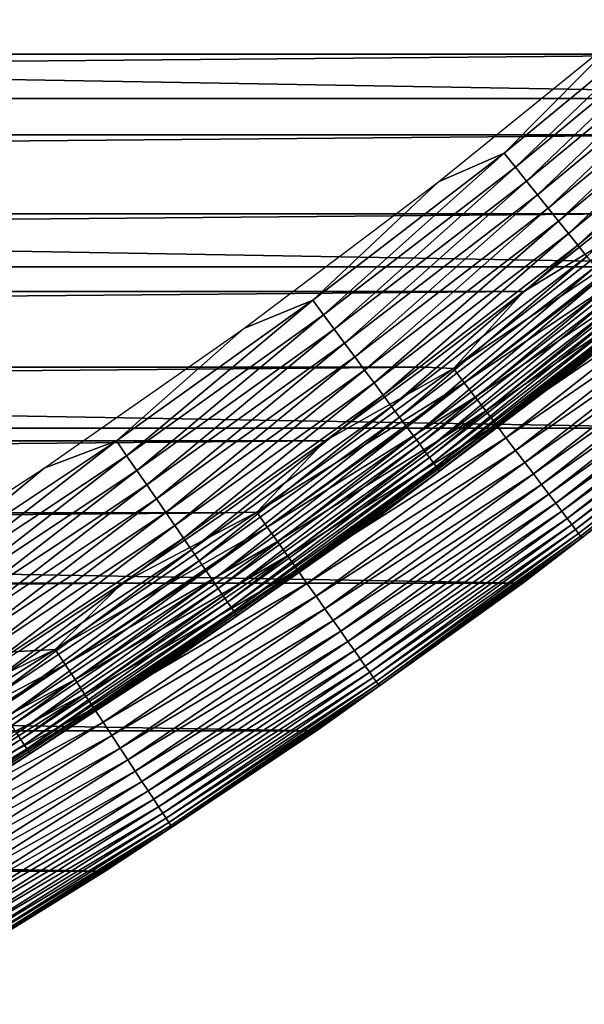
# Model space of a CAD drawing. Header units: millimetres. Extents: x -161 to 161, y -94 to 1149.
# Tile 483 of 656: x 91.75 to 94.19, y -84.86 to -80.61. Entities that reach past the tile are written whole.
import ezdxf

# ---------------------------------------------------------------- set-up
doc = ezdxf.new("R2010")
doc.units = ezdxf.units.MM
doc.header["$LTSCALE"] = 81.481481
for name, color, linetype in [('424', 7, 'CONTINUOUS'), ('425', 7, 'CONTINUOUS'), ('426', 7, 'CONTINUOUS'), ('428', 7, 'CONTINUOUS'), ('431', 7, 'CONTINUOUS')]:
    doc.layers.add(name, color=color, linetype=linetype)

msp = doc.modelspace()

# ---------------------------------------------------------------- linework, layer by layer
at = {"layer": '424', "linetype": 'CONTINUOUS'}
for points in [[(94.7958, -82.3732, -47.2096), (93.9272, -83.0416, -47.2096), (94.7961, -82.3729, -66.2096), (94.7958, -82.3732, -47.2096)], [(94.7961, -82.3729, -66.2096), (93.9272, -83.0416, -47.2096), (93.9272, -83.0416, -66.2096), (94.7961, -82.3729, -66.2096)], [(93.9272, -83.0416, -66.2096), (93.0361, -83.6797, -47.2096), (93.0357, -83.68, -66.2096), (93.9272, -83.0416, -66.2096)], [(93.9272, -83.0416, -47.2096), (93.0361, -83.6797, -47.2096), (93.9272, -83.0416, -66.2096), (93.9272, -83.0416, -47.2096)], [(93.0361, -83.6797, -47.2096), (92.1234, -84.2867, -47.2096), (93.0357, -83.68, -66.2096), (93.0361, -83.6797, -47.2096)], [(93.0357, -83.68, -66.2096), (92.1234, -84.2867, -47.2096), (92.1238, -84.2864, -66.2096), (93.0357, -83.68, -66.2096)], [(92.1238, -84.2864, -66.2096), (91.1904, -84.8618, -47.2096), (91.1902, -84.8618, -66.2096), (92.1238, -84.2864, -66.2096)], [(92.1234, -84.2867, -47.2096), (91.1904, -84.8618, -47.2096), (92.1238, -84.2864, -66.2096), (92.1234, -84.2867, -47.2096)]]:
    msp.add_3dface(points, dxfattribs=at)
at = {"layer": '425', "linetype": 'CONTINUOUS'}
for points in [[(54.8247, -80.7558, -46.2096), (95.5772, -80.4003, -46.2096), (54.4228, -80.4003, -46.2096), (54.8247, -80.7558, -46.2096)], [(95.1753, -80.7558, -46.2096), (95.5772, -80.4003, -46.2096), (54.8247, -80.7558, -46.2096), (95.1753, -80.7558, -46.2096)], [(55.2332, -81.1047, -46.2096), (95.1753, -80.7558, -46.2096), (54.8247, -80.7558, -46.2096), (55.2332, -81.1047, -46.2096)], [(94.7668, -81.1047, -46.2096), (95.1753, -80.7558, -46.2096), (55.2332, -81.1047, -46.2096), (94.7668, -81.1047, -46.2096)], [(55.648, -81.4466, -46.2096), (94.7668, -81.1047, -46.2096), (55.2332, -81.1047, -46.2096), (55.648, -81.4466, -46.2096)], [(94.352, -81.4466, -46.2096), (94.7668, -81.1047, -46.2096), (55.648, -81.4466, -46.2096), (94.352, -81.4466, -46.2096)], [(56.0686, -81.7812, -46.2096), (94.352, -81.4466, -46.2096), (55.648, -81.4466, -46.2096), (56.0686, -81.7812, -46.2096)], [(93.9314, -81.7812, -46.2096), (94.352, -81.4466, -46.2096), (56.0686, -81.7812, -46.2096), (93.9314, -81.7812, -46.2096)], [(56.4946, -82.1082, -46.2096), (93.9314, -81.7812, -46.2096), (56.0686, -81.7812, -46.2096), (56.4946, -82.1082, -46.2096)], [(93.5054, -82.1082, -46.2096), (93.9314, -81.7812, -46.2096), (56.4946, -82.1082, -46.2096), (93.5054, -82.1082, -46.2096)], [(56.9257, -82.4273, -46.2096), (93.5054, -82.1082, -46.2096), (56.4946, -82.1082, -46.2096), (56.9257, -82.4273, -46.2096)], [(93.0742, -82.4273, -46.2096), (93.5054, -82.1082, -46.2096), (56.9257, -82.4273, -46.2096), (93.0742, -82.4273, -46.2096)], [(57.3616, -82.7383, -46.2096), (93.0742, -82.4273, -46.2096), (56.9257, -82.4273, -46.2096), (57.3616, -82.7383, -46.2096)], [(92.6384, -82.7383, -46.2096), (93.0742, -82.4273, -46.2096), (57.3616, -82.7383, -46.2096), (92.6384, -82.7383, -46.2096)], [(57.8033, -83.0418, -46.2096), (92.6384, -82.7383, -46.2096), (57.3616, -82.7383, -46.2096), (57.8033, -83.0418, -46.2096)], [(92.1967, -83.0418, -46.2096), (92.6384, -82.7383, -46.2096), (57.8033, -83.0418, -46.2096), (92.1967, -83.0418, -46.2096)], [(58.2509, -83.338, -46.2096), (92.1967, -83.0418, -46.2096), (57.8033, -83.0418, -46.2096), (58.2509, -83.338, -46.2096)], [(91.7491, -83.338, -46.2096), (92.1967, -83.0418, -46.2096), (58.2509, -83.338, -46.2096), (91.7491, -83.338, -46.2096)]]:
    msp.add_3dface(points, dxfattribs=at)
at = {"layer": '426', "linetype": 'CONTINUOUS'}
for points in [[(97.2563, -80.1933, -66.2096), (96.4613, -80.9481, -66.2096), (52.7437, -80.1933, -66.2096), (97.2563, -80.1933, -66.2096)], [(96.4613, -80.9481, -66.2096), (53.5387, -80.9481, -66.2096), (52.7437, -80.1933, -66.2096), (96.4613, -80.9481, -66.2096)], [(96.4613, -80.9481, -66.2096), (95.6404, -81.6754, -66.2096), (53.5387, -80.9481, -66.2096), (96.4613, -80.9481, -66.2096)], [(95.6404, -81.6754, -66.2096), (54.3596, -81.6754, -66.2096), (53.5387, -80.9481, -66.2096), (95.6404, -81.6754, -66.2096)], [(95.6404, -81.6754, -66.2096), (94.7961, -82.3729, -66.2096), (54.3596, -81.6754, -66.2096), (95.6404, -81.6754, -66.2096)], [(94.7961, -82.3729, -66.2096), (55.2039, -82.3729, -66.2096), (54.3596, -81.6754, -66.2096), (94.7961, -82.3729, -66.2096)], [(94.7961, -82.3729, -66.2096), (93.9272, -83.0416, -66.2096), (55.2039, -82.3729, -66.2096), (94.7961, -82.3729, -66.2096)], [(93.9272, -83.0416, -66.2096), (56.0728, -83.0416, -66.2096), (55.2039, -82.3729, -66.2096), (93.9272, -83.0416, -66.2096)], [(93.9272, -83.0416, -66.2096), (93.0357, -83.68, -66.2096), (56.0728, -83.0416, -66.2096), (93.9272, -83.0416, -66.2096)], [(93.0357, -83.68, -66.2096), (56.9643, -83.68, -66.2096), (56.0728, -83.0416, -66.2096), (93.0357, -83.68, -66.2096)], [(93.0357, -83.68, -66.2096), (92.1238, -84.2864, -66.2096), (56.9643, -83.68, -66.2096), (93.0357, -83.68, -66.2096)], [(92.1238, -84.2864, -66.2096), (57.8762, -84.2864, -66.2096), (56.9643, -83.68, -66.2096), (92.1238, -84.2864, -66.2096)], [(92.1238, -84.2864, -66.2096), (91.1902, -84.8618, -66.2096), (57.8762, -84.2864, -66.2096), (92.1238, -84.2864, -66.2096)]]:
    msp.add_3dface(points, dxfattribs=at)
at = {"layer": '428', "linetype": 'CONTINUOUS'}
for points in [[(94.4555, -81.464, -46.2126), (93.9314, -81.7812, -46.2096), (93.6277, -82.1143, -46.2126), (94.4555, -81.464, -46.2126)], [(94.4555, -81.464, -46.2126), (93.6277, -82.1143, -46.2126), (94.5047, -81.5245, -46.2219), (94.4555, -81.464, -46.2126)], [(94.352, -81.4466, -46.2096), (93.9314, -81.7812, -46.2096), (94.4555, -81.464, -46.2126), (94.352, -81.4466, -46.2096)], [(94.5047, -81.5245, -46.2219), (93.6277, -82.1143, -46.2126), (93.6748, -82.1765, -46.2219), (94.5047, -81.5245, -46.2219)], [(94.5047, -81.5245, -46.2219), (93.6748, -82.1765, -46.2219), (94.5534, -81.5843, -46.2372), (94.5047, -81.5245, -46.2219)], [(94.5534, -81.5843, -46.2372), (93.6748, -82.1765, -46.2219), (93.7214, -82.2379, -46.2372), (94.5534, -81.5843, -46.2372)], [(94.5534, -81.5843, -46.2372), (93.7214, -82.2379, -46.2372), (94.6011, -81.643, -46.2586), (94.5534, -81.5843, -46.2372)], [(94.6011, -81.643, -46.2586), (93.7214, -82.2379, -46.2372), (93.7671, -82.2982, -46.2586), (94.6011, -81.643, -46.2586)], [(94.6011, -81.643, -46.2586), (93.7671, -82.2982, -46.2586), (94.6476, -81.7002, -46.2858), (94.6011, -81.643, -46.2586)], [(94.6476, -81.7002, -46.2858), (93.7671, -82.2982, -46.2586), (93.8117, -82.3569, -46.2858), (94.6476, -81.7002, -46.2858)], [(94.6476, -81.7002, -46.2858), (93.8117, -82.3569, -46.2858), (94.6927, -81.7556, -46.3187), (94.6476, -81.7002, -46.2858)], [(94.6927, -81.7556, -46.3187), (93.8117, -82.3569, -46.2858), (93.8548, -82.4138, -46.3187), (94.6927, -81.7556, -46.3187)], [(94.6927, -81.7556, -46.3187), (93.8548, -82.4138, -46.3187), (94.736, -81.8087, -46.3572), (94.6927, -81.7556, -46.3187)], [(93.9314, -81.7812, -46.2096), (93.5054, -82.1082, -46.2096), (93.6277, -82.1143, -46.2126), (93.9314, -81.7812, -46.2096)], [(94.736, -81.8087, -46.3572), (93.8548, -82.4138, -46.3187), (93.8962, -82.4684, -46.3572), (94.736, -81.8087, -46.3572)], [(94.736, -81.8087, -46.3572), (93.8962, -82.4684, -46.3572), (94.7772, -81.8594, -46.4009), (94.736, -81.8087, -46.3572)], [(94.7772, -81.8594, -46.4009), (93.8962, -82.4684, -46.3572), (93.9357, -82.5205, -46.4009), (94.7772, -81.8594, -46.4009)], [(94.7772, -81.8594, -46.4009), (93.9357, -82.5205, -46.4009), (94.8161, -81.9073, -46.4496), (94.7772, -81.8594, -46.4009)], [(94.8161, -81.9073, -46.4496), (93.9357, -82.5205, -46.4009), (93.973, -82.5696, -46.4496), (94.8161, -81.9073, -46.4496)], [(94.8161, -81.9073, -46.4496), (93.973, -82.5696, -46.4496), (94.8525, -81.952, -46.5029), (94.8161, -81.9073, -46.4496)], [(94.8525, -81.952, -46.5029), (93.973, -82.5696, -46.4496), (94.0078, -82.6156, -46.5029), (94.8525, -81.952, -46.5029)], [(94.8525, -81.952, -46.5029), (94.0078, -82.6156, -46.5029), (94.8862, -81.9934, -46.5607), (94.8525, -81.952, -46.5029)], [(94.8862, -81.9934, -46.5607), (94.0078, -82.6156, -46.5029), (94.04, -82.6581, -46.5607), (94.8862, -81.9934, -46.5607)], [(94.8862, -81.9934, -46.5607), (94.04, -82.6581, -46.5607), (94.9168, -82.0311, -46.6225), (94.8862, -81.9934, -46.5607)], [(94.9168, -82.0311, -46.6225), (94.04, -82.6581, -46.5607), (94.0694, -82.6968, -46.6225), (94.9168, -82.0311, -46.6225)], [(94.9168, -82.0311, -46.6225), (94.0694, -82.6968, -46.6225), (94.9444, -82.0649, -46.6879), (94.9168, -82.0311, -46.6225)], [(94.9444, -82.0649, -46.6879), (94.0694, -82.6968, -46.6225), (94.0958, -82.7315, -46.6879), (94.9444, -82.0649, -46.6879)], [(94.9444, -82.0649, -46.6879), (94.0958, -82.7315, -46.6879), (94.9686, -82.0946, -46.7565), (94.9444, -82.0649, -46.6879)], [(93.5054, -82.1082, -46.2096), (93.0742, -82.4273, -46.2096), (93.6277, -82.1143, -46.2126), (93.5054, -82.1082, -46.2096)], [(94.9686, -82.0946, -46.7565), (94.0958, -82.7315, -46.6879), (94.1189, -82.7621, -46.7565), (94.9686, -82.0946, -46.7565)], [(94.9686, -82.0946, -46.7565), (94.1189, -82.7621, -46.7565), (94.9893, -82.1201, -46.8279), (94.9686, -82.0946, -46.7565)], [(93.6277, -82.1143, -46.2126), (93.0742, -82.4273, -46.2096), (92.7782, -82.7359, -46.2126), (93.6277, -82.1143, -46.2126)], [(93.6277, -82.1143, -46.2126), (92.7782, -82.7359, -46.2126), (93.6748, -82.1765, -46.2219), (93.6277, -82.1143, -46.2126)], [(94.9893, -82.1201, -46.8279), (94.1189, -82.7621, -46.7565), (94.1388, -82.7882, -46.8279), (94.9893, -82.1201, -46.8279)], [(94.9893, -82.1201, -46.8279), (94.1388, -82.7882, -46.8279), (95.0064, -82.1411, -46.9017), (94.9893, -82.1201, -46.8279)], [(95.0064, -82.1411, -46.9017), (94.1388, -82.7882, -46.8279), (94.1552, -82.8099, -46.9017), (95.0064, -82.1411, -46.9017)], [(95.0064, -82.1411, -46.9017), (94.1552, -82.8099, -46.9017), (95.0198, -82.1576, -46.9773), (95.0064, -82.1411, -46.9017)], [(93.6748, -82.1765, -46.2219), (92.7782, -82.7359, -46.2126), (92.8232, -82.7997, -46.2219), (93.6748, -82.1765, -46.2219)], [(93.6748, -82.1765, -46.2219), (92.8232, -82.7997, -46.2219), (93.7214, -82.2379, -46.2372), (93.6748, -82.1765, -46.2219)], [(95.0198, -82.1576, -46.9773), (94.1552, -82.8099, -46.9017), (94.168, -82.8268, -46.9773), (95.0198, -82.1576, -46.9773)], [(95.0198, -82.1576, -46.9773), (94.168, -82.8268, -46.9773), (95.0294, -82.1694, -47.0544), (95.0198, -82.1576, -46.9773)], [(95.0294, -82.1694, -47.0544), (94.168, -82.8268, -46.9773), (94.1772, -82.8389, -47.0544), (95.0294, -82.1694, -47.0544)], [(95.0294, -82.1694, -47.0544), (94.1772, -82.8389, -47.0544), (95.0352, -82.1765, -47.1325), (95.0294, -82.1694, -47.0544)], [(95.0352, -82.1765, -47.1325), (94.1772, -82.8389, -47.0544), (94.1827, -82.8462, -47.1325), (95.0352, -82.1765, -47.1325)], [(94.7958, -82.3732, -47.2096), (95.0352, -82.1765, -47.1325), (94.1827, -82.8462, -47.1325), (94.7958, -82.3732, -47.2096)], [(93.7214, -82.2379, -46.2372), (92.8232, -82.7997, -46.2219), (92.8676, -82.8627, -46.2372), (93.7214, -82.2379, -46.2372)], [(93.7214, -82.2379, -46.2372), (92.8676, -82.8627, -46.2372), (93.7671, -82.2982, -46.2586), (93.7214, -82.2379, -46.2372)], [(93.7671, -82.2982, -46.2586), (92.8676, -82.8627, -46.2372), (92.9113, -82.9245, -46.2586), (93.7671, -82.2982, -46.2586)], [(93.7671, -82.2982, -46.2586), (92.9113, -82.9245, -46.2586), (93.8117, -82.3569, -46.2858), (93.7671, -82.2982, -46.2586)], [(93.8117, -82.3569, -46.2858), (92.9113, -82.9245, -46.2586), (92.9538, -82.9847, -46.2858), (93.8117, -82.3569, -46.2858)], [(93.8117, -82.3569, -46.2858), (92.9538, -82.9847, -46.2858), (93.8548, -82.4138, -46.3187), (93.8117, -82.3569, -46.2858)], [(93.9272, -83.0416, -47.2096), (94.7958, -82.3732, -47.2096), (94.1827, -82.8462, -47.1325), (93.9272, -83.0416, -47.2096)], [(93.0742, -82.4273, -46.2096), (92.6384, -82.7383, -46.2096), (92.7782, -82.7359, -46.2126), (93.0742, -82.4273, -46.2096)], [(93.8548, -82.4138, -46.3187), (92.9538, -82.9847, -46.2858), (92.9949, -83.043, -46.3187), (93.8548, -82.4138, -46.3187)], [(93.8548, -82.4138, -46.3187), (92.9949, -83.043, -46.3187), (93.8962, -82.4684, -46.3572), (93.8548, -82.4138, -46.3187)], [(93.8962, -82.4684, -46.3572), (92.9949, -83.043, -46.3187), (93.0345, -83.099, -46.3572), (93.8962, -82.4684, -46.3572)], [(93.8962, -82.4684, -46.3572), (93.0345, -83.099, -46.3572), (93.9357, -82.5205, -46.4009), (93.8962, -82.4684, -46.3572)], [(93.9357, -82.5205, -46.4009), (93.0345, -83.099, -46.3572), (93.0721, -83.1524, -46.4009), (93.9357, -82.5205, -46.4009)], [(93.9357, -82.5205, -46.4009), (93.0721, -83.1524, -46.4009), (93.973, -82.5696, -46.4496), (93.9357, -82.5205, -46.4009)], [(93.973, -82.5696, -46.4496), (93.0721, -83.1524, -46.4009), (93.1077, -83.2028, -46.4496), (93.973, -82.5696, -46.4496)], [(93.973, -82.5696, -46.4496), (93.1077, -83.2028, -46.4496), (94.0078, -82.6156, -46.5029), (93.973, -82.5696, -46.4496)], [(94.0078, -82.6156, -46.5029), (93.1077, -83.2028, -46.4496), (93.141, -83.2499, -46.5029), (94.0078, -82.6156, -46.5029)], [(94.0078, -82.6156, -46.5029), (93.141, -83.2499, -46.5029), (94.04, -82.6581, -46.5607), (94.0078, -82.6156, -46.5029)], [(94.04, -82.6581, -46.5607), (93.141, -83.2499, -46.5029), (93.1717, -83.2935, -46.5607), (94.04, -82.6581, -46.5607)], [(94.04, -82.6581, -46.5607), (93.1717, -83.2935, -46.5607), (94.0694, -82.6968, -46.6225), (94.04, -82.6581, -46.5607)], [(94.0694, -82.6968, -46.6225), (93.1717, -83.2935, -46.5607), (93.1998, -83.3332, -46.6225), (94.0694, -82.6968, -46.6225)], [(94.0694, -82.6968, -46.6225), (93.1998, -83.3332, -46.6225), (94.0958, -82.7315, -46.6879), (94.0694, -82.6968, -46.6225)], [(92.7782, -82.7359, -46.2126), (92.1967, -83.0418, -46.2096), (91.9079, -83.3282, -46.2126), (92.7782, -82.7359, -46.2126)], [(92.7782, -82.7359, -46.2126), (91.9079, -83.3282, -46.2126), (92.8232, -82.7997, -46.2219), (92.7782, -82.7359, -46.2126)], [(92.6384, -82.7383, -46.2096), (92.1967, -83.0418, -46.2096), (92.7782, -82.7359, -46.2126), (92.6384, -82.7383, -46.2096)], [(94.0958, -82.7315, -46.6879), (93.1998, -83.3332, -46.6225), (93.2249, -83.3688, -46.6879), (94.0958, -82.7315, -46.6879)], [(94.0958, -82.7315, -46.6879), (93.2249, -83.3688, -46.6879), (94.1189, -82.7621, -46.7565), (94.0958, -82.7315, -46.6879)], [(94.1189, -82.7621, -46.7565), (93.2249, -83.3688, -46.6879), (93.247, -83.4001, -46.7565), (94.1189, -82.7621, -46.7565)], [(94.1189, -82.7621, -46.7565), (93.247, -83.4001, -46.7565), (94.1388, -82.7882, -46.8279), (94.1189, -82.7621, -46.7565)], [(94.1388, -82.7882, -46.8279), (93.247, -83.4001, -46.7565), (93.2659, -83.4269, -46.8279), (94.1388, -82.7882, -46.8279)], [(94.1388, -82.7882, -46.8279), (93.2659, -83.4269, -46.8279), (94.1552, -82.8099, -46.9017), (94.1388, -82.7882, -46.8279)], [(92.8232, -82.7997, -46.2219), (91.9079, -83.3282, -46.2126), (91.9507, -83.3935, -46.2219), (92.8232, -82.7997, -46.2219)], [(92.8232, -82.7997, -46.2219), (91.9507, -83.3935, -46.2219), (92.8676, -82.8627, -46.2372), (92.8232, -82.7997, -46.2219)], [(94.1552, -82.8099, -46.9017), (93.2659, -83.4269, -46.8279), (93.2816, -83.4491, -46.9017), (94.1552, -82.8099, -46.9017)], [(94.1552, -82.8099, -46.9017), (93.2816, -83.4491, -46.9017), (94.168, -82.8268, -46.9773), (94.1552, -82.8099, -46.9017)], [(94.168, -82.8268, -46.9773), (93.2816, -83.4491, -46.9017), (93.2938, -83.4665, -46.9773), (94.168, -82.8268, -46.9773)], [(94.168, -82.8268, -46.9773), (93.2938, -83.4665, -46.9773), (94.1772, -82.8389, -47.0544), (94.168, -82.8268, -46.9773)], [(92.8676, -82.8627, -46.2372), (91.9507, -83.3935, -46.2219), (91.993, -83.4579, -46.2372), (92.8676, -82.8627, -46.2372)], [(92.8676, -82.8627, -46.2372), (91.993, -83.4579, -46.2372), (92.9113, -82.9245, -46.2586), (92.8676, -82.8627, -46.2372)], [(94.1772, -82.8389, -47.0544), (93.2938, -83.4665, -46.9773), (93.3026, -83.4789, -47.0544), (94.1772, -82.8389, -47.0544)], [(94.1772, -82.8389, -47.0544), (93.3026, -83.4789, -47.0544), (94.1827, -82.8462, -47.1325), (94.1772, -82.8389, -47.0544)], [(94.1827, -82.8462, -47.1325), (93.3026, -83.4789, -47.0544), (93.3079, -83.4864, -47.1325), (94.1827, -82.8462, -47.1325)], [(93.9272, -83.0416, -47.2096), (94.1827, -82.8462, -47.1325), (93.3079, -83.4864, -47.1325), (93.9272, -83.0416, -47.2096)], [(92.9113, -82.9245, -46.2586), (91.993, -83.4579, -46.2372), (92.0345, -83.5212, -46.2586), (92.9113, -82.9245, -46.2586)], [(92.9113, -82.9245, -46.2586), (92.0345, -83.5212, -46.2586), (92.9538, -82.9847, -46.2858), (92.9113, -82.9245, -46.2586)], [(92.9538, -82.9847, -46.2858), (92.0345, -83.5212, -46.2586), (92.0749, -83.5828, -46.2858), (92.9538, -82.9847, -46.2858)], [(92.9538, -82.9847, -46.2858), (92.0749, -83.5828, -46.2858), (92.9949, -83.043, -46.3187), (92.9538, -82.9847, -46.2858)], [(92.1967, -83.0418, -46.2096), (91.7491, -83.338, -46.2096), (91.9079, -83.3282, -46.2126), (92.1967, -83.0418, -46.2096)], [(92.9949, -83.043, -46.3187), (92.0749, -83.5828, -46.2858), (92.1141, -83.6425, -46.3187), (92.9949, -83.043, -46.3187)], [(92.9949, -83.043, -46.3187), (92.1141, -83.6425, -46.3187), (93.0345, -83.099, -46.3572), (92.9949, -83.043, -46.3187)], [(93.0361, -83.6797, -47.2096), (93.9272, -83.0416, -47.2096), (93.3079, -83.4864, -47.1325), (93.0361, -83.6797, -47.2096)], [(93.0345, -83.099, -46.3572), (92.1141, -83.6425, -46.3187), (92.1517, -83.6998, -46.3572), (93.0345, -83.099, -46.3572)], [(93.0345, -83.099, -46.3572), (92.1517, -83.6998, -46.3572), (93.0721, -83.1524, -46.4009), (93.0345, -83.099, -46.3572)], [(93.0721, -83.1524, -46.4009), (92.1517, -83.6998, -46.3572), (92.1875, -83.7545, -46.4009), (93.0721, -83.1524, -46.4009)], [(93.0721, -83.1524, -46.4009), (92.1875, -83.7545, -46.4009), (93.1077, -83.2028, -46.4496), (93.0721, -83.1524, -46.4009)], [(93.1077, -83.2028, -46.4496), (92.1875, -83.7545, -46.4009), (92.2213, -83.8061, -46.4496), (93.1077, -83.2028, -46.4496)], [(93.1077, -83.2028, -46.4496), (92.2213, -83.8061, -46.4496), (93.141, -83.2499, -46.5029), (93.1077, -83.2028, -46.4496)], [(93.141, -83.2499, -46.5029), (92.2213, -83.8061, -46.4496), (92.253, -83.8543, -46.5029), (93.141, -83.2499, -46.5029)], [(93.141, -83.2499, -46.5029), (92.253, -83.8543, -46.5029), (93.1717, -83.2935, -46.5607), (93.141, -83.2499, -46.5029)], [(93.1717, -83.2935, -46.5607), (92.253, -83.8543, -46.5029), (92.2822, -83.8989, -46.5607), (93.1717, -83.2935, -46.5607)], [(93.1717, -83.2935, -46.5607), (92.2822, -83.8989, -46.5607), (93.1998, -83.3332, -46.6225), (93.1717, -83.2935, -46.5607)], [(91.9079, -83.3282, -46.2126), (91.296, -83.6266, -46.2096), (91.018, -83.8904, -46.2126), (91.9079, -83.3282, -46.2126)], [(91.9079, -83.3282, -46.2126), (91.018, -83.8904, -46.2126), (91.9507, -83.3935, -46.2219), (91.9079, -83.3282, -46.2126)], [(91.7491, -83.338, -46.2096), (91.296, -83.6266, -46.2096), (91.9079, -83.3282, -46.2126), (91.7491, -83.338, -46.2096)], [(93.1998, -83.3332, -46.6225), (92.2822, -83.8989, -46.5607), (92.3089, -83.9395, -46.6225), (93.1998, -83.3332, -46.6225)], [(93.1998, -83.3332, -46.6225), (92.3089, -83.9395, -46.6225), (93.2249, -83.3688, -46.6879), (93.1998, -83.3332, -46.6225)], [(93.2249, -83.3688, -46.6879), (92.3089, -83.9395, -46.6225), (92.3328, -83.976, -46.6879), (93.2249, -83.3688, -46.6879)], [(93.2249, -83.3688, -46.6879), (92.3328, -83.976, -46.6879), (93.247, -83.4001, -46.7565), (93.2249, -83.3688, -46.6879)], [(91.9507, -83.3935, -46.2219), (91.018, -83.8904, -46.2126), (91.0585, -83.9571, -46.2219), (91.9507, -83.3935, -46.2219)], [(91.9507, -83.3935, -46.2219), (91.0585, -83.9571, -46.2219), (91.993, -83.4579, -46.2372), (91.9507, -83.3935, -46.2219)], [(93.247, -83.4001, -46.7565), (92.3328, -83.976, -46.6879), (92.3538, -84.008, -46.7565), (93.247, -83.4001, -46.7565)], [(93.247, -83.4001, -46.7565), (92.3538, -84.008, -46.7565), (93.2659, -83.4269, -46.8279), (93.247, -83.4001, -46.7565)], [(93.2659, -83.4269, -46.8279), (92.3538, -84.008, -46.7565), (92.3718, -84.0355, -46.8279), (93.2659, -83.4269, -46.8279)], [(93.2659, -83.4269, -46.8279), (92.3718, -84.0355, -46.8279), (93.2816, -83.4491, -46.9017), (93.2659, -83.4269, -46.8279)], [(91.993, -83.4579, -46.2372), (91.0585, -83.9571, -46.2219), (91.0986, -84.023, -46.2372), (91.993, -83.4579, -46.2372)], [(91.993, -83.4579, -46.2372), (91.0986, -84.023, -46.2372), (92.0345, -83.5212, -46.2586), (91.993, -83.4579, -46.2372)], [(93.2816, -83.4491, -46.9017), (92.3718, -84.0355, -46.8279), (92.3867, -84.0582, -46.9017), (93.2816, -83.4491, -46.9017)], [(93.2816, -83.4491, -46.9017), (92.3867, -84.0582, -46.9017), (93.2938, -83.4665, -46.9773), (93.2816, -83.4491, -46.9017)], [(93.2938, -83.4665, -46.9773), (92.3867, -84.0582, -46.9017), (92.3984, -84.0759, -46.9773), (93.2938, -83.4665, -46.9773)], [(93.2938, -83.4665, -46.9773), (92.3984, -84.0759, -46.9773), (93.3026, -83.4789, -47.0544), (93.2938, -83.4665, -46.9773)], [(93.3026, -83.4789, -47.0544), (92.3984, -84.0759, -46.9773), (92.4067, -84.0887, -47.0544), (93.3026, -83.4789, -47.0544)], [(93.3026, -83.4789, -47.0544), (92.4067, -84.0887, -47.0544), (93.3079, -83.4864, -47.1325), (93.3026, -83.4789, -47.0544)], [(93.3079, -83.4864, -47.1325), (92.4067, -84.0887, -47.0544), (92.4117, -84.0963, -47.1325), (93.3079, -83.4864, -47.1325)], [(93.0361, -83.6797, -47.2096), (93.3079, -83.4864, -47.1325), (92.4117, -84.0963, -47.1325), (93.0361, -83.6797, -47.2096)], [(92.0345, -83.5212, -46.2586), (91.0986, -84.023, -46.2372), (91.1379, -84.0876, -46.2586), (92.0345, -83.5212, -46.2586)], [(92.0345, -83.5212, -46.2586), (91.1379, -84.0876, -46.2586), (92.0749, -83.5828, -46.2858), (92.0345, -83.5212, -46.2586)], [(92.0749, -83.5828, -46.2858), (91.1379, -84.0876, -46.2586), (91.1762, -84.1506, -46.2858), (92.0749, -83.5828, -46.2858)], [(92.0749, -83.5828, -46.2858), (91.1762, -84.1506, -46.2858), (92.1141, -83.6425, -46.3187), (92.0749, -83.5828, -46.2858)], [(92.1141, -83.6425, -46.3187), (91.1762, -84.1506, -46.2858), (91.2133, -84.2116, -46.3187), (92.1141, -83.6425, -46.3187)], [(92.1141, -83.6425, -46.3187), (91.2133, -84.2116, -46.3187), (92.1517, -83.6998, -46.3572), (92.1141, -83.6425, -46.3187)], [(92.1234, -84.2867, -47.2096), (93.0361, -83.6797, -47.2096), (92.4117, -84.0963, -47.1325), (92.1234, -84.2867, -47.2096)], [(92.1517, -83.6998, -46.3572), (91.2133, -84.2116, -46.3187), (91.2489, -84.2702, -46.3572), (92.1517, -83.6998, -46.3572)], [(92.1517, -83.6998, -46.3572), (91.2489, -84.2702, -46.3572), (92.1875, -83.7545, -46.4009), (92.1517, -83.6998, -46.3572)], [(92.1875, -83.7545, -46.4009), (91.2489, -84.2702, -46.3572), (91.2828, -84.326, -46.4009), (92.1875, -83.7545, -46.4009)], [(92.1875, -83.7545, -46.4009), (91.2828, -84.326, -46.4009), (92.2213, -83.8061, -46.4496), (92.1875, -83.7545, -46.4009)], [(92.2213, -83.8061, -46.4496), (91.2828, -84.326, -46.4009), (91.3149, -84.3787, -46.4496), (92.2213, -83.8061, -46.4496)], [(92.2213, -83.8061, -46.4496), (91.3149, -84.3787, -46.4496), (92.253, -83.8543, -46.5029), (92.2213, -83.8061, -46.4496)], [(92.253, -83.8543, -46.5029), (91.3149, -84.3787, -46.4496), (91.3449, -84.428, -46.5029), (92.253, -83.8543, -46.5029)], [(92.253, -83.8543, -46.5029), (91.3449, -84.428, -46.5029), (92.2822, -83.8989, -46.5607), (92.253, -83.8543, -46.5029)], [(92.2822, -83.8989, -46.5607), (91.3449, -84.428, -46.5029), (91.3726, -84.4735, -46.5607), (92.2822, -83.8989, -46.5607)], [(92.2822, -83.8989, -46.5607), (91.3726, -84.4735, -46.5607), (92.3089, -83.9395, -46.6225), (92.2822, -83.8989, -46.5607)], [(92.3089, -83.9395, -46.6225), (91.3726, -84.4735, -46.5607), (91.3978, -84.5151, -46.6225), (92.3089, -83.9395, -46.6225)], [(92.3089, -83.9395, -46.6225), (91.3978, -84.5151, -46.6225), (92.3328, -83.976, -46.6879), (92.3089, -83.9395, -46.6225)], [(92.3328, -83.976, -46.6879), (91.3978, -84.5151, -46.6225), (91.4205, -84.5523, -46.6879), (92.3328, -83.976, -46.6879)], [(92.3328, -83.976, -46.6879), (91.4205, -84.5523, -46.6879), (92.3538, -84.008, -46.7565), (92.3328, -83.976, -46.6879)], [(92.3538, -84.008, -46.7565), (91.4205, -84.5523, -46.6879), (91.4404, -84.5851, -46.7565), (92.3538, -84.008, -46.7565)], [(92.3538, -84.008, -46.7565), (91.4404, -84.5851, -46.7565), (92.3718, -84.0355, -46.8279), (92.3538, -84.008, -46.7565)], [(92.3718, -84.0355, -46.8279), (91.4404, -84.5851, -46.7565), (91.4575, -84.6131, -46.8279), (92.3718, -84.0355, -46.8279)], [(92.3718, -84.0355, -46.8279), (91.4575, -84.6131, -46.8279), (92.3867, -84.0582, -46.9017), (92.3718, -84.0355, -46.8279)], [(92.3867, -84.0582, -46.9017), (91.4575, -84.6131, -46.8279), (91.4715, -84.6363, -46.9017), (92.3867, -84.0582, -46.9017)], [(92.3867, -84.0582, -46.9017), (91.4715, -84.6363, -46.9017), (92.3984, -84.0759, -46.9773), (92.3867, -84.0582, -46.9017)], [(92.3984, -84.0759, -46.9773), (91.4715, -84.6363, -46.9017), (91.4826, -84.6545, -46.9773), (92.3984, -84.0759, -46.9773)], [(92.3984, -84.0759, -46.9773), (91.4826, -84.6545, -46.9773), (92.4067, -84.0887, -47.0544), (92.3984, -84.0759, -46.9773)], [(92.4067, -84.0887, -47.0544), (91.4826, -84.6545, -46.9773), (91.4905, -84.6675, -47.0544), (92.4067, -84.0887, -47.0544)], [(92.4067, -84.0887, -47.0544), (91.4905, -84.6675, -47.0544), (92.4117, -84.0963, -47.1325), (92.4067, -84.0887, -47.0544)], [(92.4117, -84.0963, -47.1325), (91.4905, -84.6675, -47.0544), (91.4952, -84.6753, -47.1325), (92.4117, -84.0963, -47.1325)], [(92.1234, -84.2867, -47.2096), (92.4117, -84.0963, -47.1325), (91.4952, -84.6753, -47.1325), (92.1234, -84.2867, -47.2096)], [(91.1904, -84.8618, -47.2096), (92.1234, -84.2867, -47.2096), (91.4952, -84.6753, -47.1325), (91.1904, -84.8618, -47.2096)]]:
    msp.add_3dface(points, dxfattribs=at)
at = {"layer": '431', "color": 7, "linetype": 'CONTINUOUS', "true_color": 0xaaaaaa}
for points in [[(94.6516, -80.5189, -46.8126), (93.8958, -81.2446, -46.8219), (93.8471, -81.1836, -46.8126), (94.6516, -80.5189, -46.8126)], [(94.6516, -80.5189, -46.8126), (93.8471, -81.1836, -46.8126), (94.3808, -80.6456, -46.8096), (94.6516, -80.5189, -46.8126)], [(94.7024, -80.5783, -46.8219), (93.8958, -81.2446, -46.8219), (94.6516, -80.5189, -46.8126), (94.7024, -80.5783, -46.8219)], [(94.7024, -80.5783, -46.8219), (93.9439, -81.3049, -46.8372), (93.8958, -81.2446, -46.8219), (94.7024, -80.5783, -46.8219)], [(94.7525, -80.6368, -46.8372), (93.9439, -81.3049, -46.8372), (94.7024, -80.5783, -46.8219), (94.7525, -80.6368, -46.8372)], [(94.3808, -80.6456, -46.8096), (93.8471, -81.1836, -46.8126), (93.5629, -81.308, -46.8096), (94.3808, -80.6456, -46.8096)], [(94.7525, -80.6368, -46.8372), (93.991, -81.364, -46.8586), (93.9439, -81.3049, -46.8372), (94.7525, -80.6368, -46.8372)], [(94.8017, -80.6943, -46.8586), (93.991, -81.364, -46.8586), (94.7525, -80.6368, -46.8372), (94.8017, -80.6943, -46.8586)], [(94.8017, -80.6943, -46.8586), (94.037, -81.4216, -46.8858), (93.991, -81.364, -46.8586), (94.8017, -80.6943, -46.8586)], [(94.8496, -80.7503, -46.8858), (94.037, -81.4216, -46.8858), (94.8017, -80.6943, -46.8586), (94.8496, -80.7503, -46.8858)], [(94.8496, -80.7503, -46.8858), (94.0815, -81.4774, -46.9187), (94.037, -81.4216, -46.8858), (94.8496, -80.7503, -46.8858)], [(94.896, -80.8046, -46.9187), (94.0815, -81.4774, -46.9187), (94.8496, -80.7503, -46.8858), (94.896, -80.8046, -46.9187)], [(94.896, -80.8046, -46.9187), (94.1242, -81.531, -46.9572), (94.0815, -81.4774, -46.9187), (94.896, -80.8046, -46.9187)], [(94.9406, -80.8567, -46.9572), (94.1242, -81.531, -46.9572), (94.896, -80.8046, -46.9187), (94.9406, -80.8567, -46.9572)], [(94.9406, -80.8567, -46.9572), (94.165, -81.5821, -47.0009), (94.1242, -81.531, -46.9572), (94.9406, -80.8567, -46.9572)], [(94.983, -80.9063, -47.0009), (94.165, -81.5821, -47.0009), (94.9406, -80.8567, -46.9572), (94.983, -80.9063, -47.0009)], [(94.983, -80.9063, -47.0009), (94.2034, -81.6304, -47.0496), (94.165, -81.5821, -47.0009), (94.983, -80.9063, -47.0009)], [(93.8471, -81.1836, -46.8126), (93.0667, -81.8827, -46.8219), (93.0202, -81.82, -46.8126), (93.8471, -81.1836, -46.8126)], [(93.8471, -81.1836, -46.8126), (93.0202, -81.82, -46.8126), (93.5629, -81.308, -46.8096), (93.8471, -81.1836, -46.8126)], [(93.8958, -81.2446, -46.8219), (93.0667, -81.8827, -46.8219), (93.8471, -81.1836, -46.8126), (93.8958, -81.2446, -46.8219)], [(93.8958, -81.2446, -46.8219), (93.1126, -81.9446, -46.8372), (93.0667, -81.8827, -46.8219), (93.8958, -81.2446, -46.8219)], [(93.9439, -81.3049, -46.8372), (93.1126, -81.9446, -46.8372), (93.8958, -81.2446, -46.8219), (93.9439, -81.3049, -46.8372)], [(93.5629, -81.308, -46.8096), (93.0202, -81.82, -46.8126), (92.7224, -81.9414, -46.8096), (93.5629, -81.308, -46.8096)], [(93.9439, -81.3049, -46.8372), (93.1577, -82.0053, -46.8586), (93.1126, -81.9446, -46.8372), (93.9439, -81.3049, -46.8372)], [(93.991, -81.364, -46.8586), (93.1577, -82.0053, -46.8586), (93.9439, -81.3049, -46.8372), (93.991, -81.364, -46.8586)], [(93.991, -81.364, -46.8586), (93.2017, -82.0645, -46.8858), (93.1577, -82.0053, -46.8586), (93.991, -81.364, -46.8586)], [(94.037, -81.4216, -46.8858), (93.2017, -82.0645, -46.8858), (93.991, -81.364, -46.8586), (94.037, -81.4216, -46.8858)], [(94.037, -81.4216, -46.8858), (93.2442, -82.1218, -46.9187), (93.2017, -82.0645, -46.8858), (94.037, -81.4216, -46.8858)], [(94.0815, -81.4774, -46.9187), (93.2442, -82.1218, -46.9187), (94.037, -81.4216, -46.8858), (94.0815, -81.4774, -46.9187)], [(94.1779, -82.0965, -47.8096), (94.4199, -81.9017, -47.7325), (95.0228, -81.4123, -47.8096), (94.1779, -82.0965, -47.8096)], [(94.0815, -81.4774, -46.9187), (93.2851, -82.1768, -46.9572), (93.2442, -82.1218, -46.9187), (94.0815, -81.4774, -46.9187)], [(94.1242, -81.531, -46.9572), (93.2851, -82.1768, -46.9572), (94.0815, -81.4774, -46.9187), (94.1242, -81.531, -46.9572)], [(94.1242, -81.531, -46.9572), (93.3241, -82.2293, -47.0009), (93.2851, -82.1768, -46.9572), (94.1242, -81.531, -46.9572)], [(94.165, -81.5821, -47.0009), (93.3241, -82.2293, -47.0009), (94.1242, -81.531, -46.9572), (94.165, -81.5821, -47.0009)], [(94.165, -81.5821, -47.0009), (93.3608, -82.2788, -47.0496), (93.3241, -82.2293, -47.0009), (94.165, -81.5821, -47.0009)], [(94.2034, -81.6304, -47.0496), (93.3608, -82.2788, -47.0496), (94.165, -81.5821, -47.0009), (94.2034, -81.6304, -47.0496)], [(94.2034, -81.6304, -47.0496), (93.3952, -82.3251, -47.1029), (93.3608, -82.2788, -47.0496), (94.2034, -81.6304, -47.0496)], [(94.2394, -81.6754, -47.1029), (93.3952, -82.3251, -47.1029), (94.2034, -81.6304, -47.0496), (94.2394, -81.6754, -47.1029)], [(94.2394, -81.6754, -47.1029), (93.427, -82.3679, -47.1607), (93.3952, -82.3251, -47.1029), (94.2394, -81.6754, -47.1029)], [(94.2726, -81.7171, -47.1607), (93.427, -82.3679, -47.1607), (94.2394, -81.6754, -47.1029), (94.2726, -81.7171, -47.1607)], [(94.2726, -81.7171, -47.1607), (93.456, -82.407, -47.2225), (93.427, -82.3679, -47.1607), (94.2726, -81.7171, -47.1607)], [(94.3029, -81.7551, -47.2225), (93.456, -82.407, -47.2225), (94.2726, -81.7171, -47.1607), (94.3029, -81.7551, -47.2225)], [(94.3029, -81.7551, -47.2225), (93.482, -82.442, -47.2879), (93.456, -82.407, -47.2225), (94.3029, -81.7551, -47.2225)], [(94.3301, -81.7892, -47.2879), (93.482, -82.442, -47.2879), (94.3029, -81.7551, -47.2225), (94.3301, -81.7892, -47.2879)], [(94.3301, -81.7892, -47.2879), (93.5048, -82.4728, -47.3565), (93.482, -82.442, -47.2879), (94.3301, -81.7892, -47.2879)], [(94.354, -81.8192, -47.3565), (93.5048, -82.4728, -47.3565), (94.3301, -81.7892, -47.2879), (94.354, -81.8192, -47.3565)], [(93.0202, -81.82, -46.8126), (92.2161, -82.4918, -46.8219), (92.1717, -82.4275, -46.8126), (93.0202, -81.82, -46.8126)], [(93.0202, -81.82, -46.8126), (92.1717, -82.4275, -46.8126), (92.7224, -81.9414, -46.8096), (93.0202, -81.82, -46.8126)], [(93.0667, -81.8827, -46.8219), (92.2161, -82.4918, -46.8219), (93.0202, -81.82, -46.8126), (93.0667, -81.8827, -46.8219)], [(94.354, -81.8192, -47.3565), (93.5244, -82.4991, -47.4279), (93.5048, -82.4728, -47.3565), (94.354, -81.8192, -47.3565)], [(94.3745, -81.8449, -47.4279), (93.5244, -82.4991, -47.4279), (94.354, -81.8192, -47.3565), (94.3745, -81.8449, -47.4279)], [(94.3745, -81.8449, -47.4279), (93.5406, -82.5209, -47.5017), (93.5244, -82.4991, -47.4279), (94.3745, -81.8449, -47.4279)], [(94.3914, -81.8661, -47.5017), (93.5406, -82.5209, -47.5017), (94.3745, -81.8449, -47.4279), (94.3914, -81.8661, -47.5017)], [(93.0667, -81.8827, -46.8219), (92.2599, -82.5552, -46.8372), (92.2161, -82.4918, -46.8219), (93.0667, -81.8827, -46.8219)], [(93.1126, -81.9446, -46.8372), (92.2599, -82.5552, -46.8372), (93.0667, -81.8827, -46.8219), (93.1126, -81.9446, -46.8372)], [(94.3914, -81.8661, -47.5017), (93.5532, -82.538, -47.5773), (93.5406, -82.5209, -47.5017), (94.3914, -81.8661, -47.5017)], [(94.4047, -81.8827, -47.5773), (93.5532, -82.538, -47.5773), (94.3914, -81.8661, -47.5017), (94.4047, -81.8827, -47.5773)], [(94.4047, -81.8827, -47.5773), (93.5623, -82.5502, -47.6544), (93.5532, -82.538, -47.5773), (94.4047, -81.8827, -47.5773)], [(94.4142, -81.8946, -47.6544), (93.5623, -82.5502, -47.6544), (94.4047, -81.8827, -47.5773), (94.4142, -81.8946, -47.6544)], [(94.4142, -81.8946, -47.6544), (93.5678, -82.5575, -47.7325), (93.5623, -82.5502, -47.6544), (94.4142, -81.8946, -47.6544)], [(94.4199, -81.9017, -47.7325), (93.5678, -82.5575, -47.7325), (94.4142, -81.8946, -47.6544), (94.4199, -81.9017, -47.7325)], [(93.5678, -82.5575, -47.7325), (94.4199, -81.9017, -47.7325), (94.1779, -82.0965, -47.8096), (93.5678, -82.5575, -47.7325)], [(92.7224, -81.9414, -46.8096), (92.1717, -82.4275, -46.8126), (91.8603, -82.545, -46.8096), (92.7224, -81.9414, -46.8096)], [(93.1126, -81.9446, -46.8372), (92.3028, -82.6175, -46.8586), (92.2599, -82.5552, -46.8372), (93.1126, -81.9446, -46.8372)], [(93.1577, -82.0053, -46.8586), (92.3028, -82.6175, -46.8586), (93.1126, -81.9446, -46.8372), (93.1577, -82.0053, -46.8586)], [(93.1577, -82.0053, -46.8586), (92.3447, -82.6781, -46.8858), (92.3028, -82.6175, -46.8586), (93.1577, -82.0053, -46.8586)], [(93.2017, -82.0645, -46.8858), (92.3447, -82.6781, -46.8858), (93.1577, -82.0053, -46.8586), (93.2017, -82.0645, -46.8858)], [(93.2017, -82.0645, -46.8858), (92.3852, -82.7369, -46.9187), (92.3447, -82.6781, -46.8858), (93.2017, -82.0645, -46.8858)], [(93.2442, -82.1218, -46.9187), (92.3852, -82.7369, -46.9187), (93.2017, -82.0645, -46.8858), (93.2442, -82.1218, -46.9187)], [(93.3095, -82.7509, -47.8096), (93.5678, -82.5575, -47.7325), (94.1779, -82.0965, -47.8096), (93.3095, -82.7509, -47.8096)], [(93.2442, -82.1218, -46.9187), (92.4242, -82.7933, -46.9572), (92.3852, -82.7369, -46.9187), (93.2442, -82.1218, -46.9187)], [(93.2851, -82.1768, -46.9572), (92.4242, -82.7933, -46.9572), (93.2442, -82.1218, -46.9187), (93.2851, -82.1768, -46.9572)], [(93.2851, -82.1768, -46.9572), (92.4613, -82.8471, -47.0009), (92.4242, -82.7933, -46.9572), (93.2851, -82.1768, -46.9572)], [(93.3241, -82.2293, -47.0009), (92.4613, -82.8471, -47.0009), (93.2851, -82.1768, -46.9572), (93.3241, -82.2293, -47.0009)], [(93.3241, -82.2293, -47.0009), (92.4964, -82.8978, -47.0496), (92.4613, -82.8471, -47.0009), (93.3241, -82.2293, -47.0009)], [(93.3608, -82.2788, -47.0496), (92.4964, -82.8978, -47.0496), (93.3241, -82.2293, -47.0009), (93.3608, -82.2788, -47.0496)], [(93.3608, -82.2788, -47.0496), (92.5291, -82.9453, -47.1029), (92.4964, -82.8978, -47.0496), (93.3608, -82.2788, -47.0496)], [(93.3952, -82.3251, -47.1029), (92.5291, -82.9453, -47.1029), (93.3608, -82.2788, -47.0496), (93.3952, -82.3251, -47.1029)], [(93.3952, -82.3251, -47.1029), (92.5594, -82.9892, -47.1607), (92.5291, -82.9453, -47.1029), (93.3952, -82.3251, -47.1029)], [(93.427, -82.3679, -47.1607), (92.5594, -82.9892, -47.1607), (93.3952, -82.3251, -47.1029), (93.427, -82.3679, -47.1607)], [(93.427, -82.3679, -47.1607), (92.587, -83.0292, -47.2225), (92.5594, -82.9892, -47.1607), (93.427, -82.3679, -47.1607)], [(93.456, -82.407, -47.2225), (92.587, -83.0292, -47.2225), (93.427, -82.3679, -47.1607), (93.456, -82.407, -47.2225)], [(93.456, -82.407, -47.2225), (92.6118, -83.0651, -47.2879), (92.587, -83.0292, -47.2225), (93.456, -82.407, -47.2225)], [(93.482, -82.442, -47.2879), (92.6118, -83.0651, -47.2879), (93.456, -82.407, -47.2225), (93.482, -82.442, -47.2879)], [(92.1717, -82.4275, -46.8126), (91.3449, -83.0711, -46.8219), (91.3028, -83.0054, -46.8126), (92.1717, -82.4275, -46.8126)], [(92.1717, -82.4275, -46.8126), (91.3028, -83.0054, -46.8126), (91.8603, -82.545, -46.8096), (92.1717, -82.4275, -46.8126)], [(92.2161, -82.4918, -46.8219), (91.3449, -83.0711, -46.8219), (92.1717, -82.4275, -46.8126), (92.2161, -82.4918, -46.8219)], [(93.482, -82.442, -47.2879), (92.6336, -83.0966, -47.3565), (92.6118, -83.0651, -47.2879), (93.482, -82.442, -47.2879)], [(93.5048, -82.4728, -47.3565), (92.6336, -83.0966, -47.3565), (93.482, -82.442, -47.2879), (93.5048, -82.4728, -47.3565)], [(92.2161, -82.4918, -46.8219), (91.3865, -83.1361, -46.8372), (91.3449, -83.0711, -46.8219), (92.2161, -82.4918, -46.8219)], [(92.2599, -82.5552, -46.8372), (91.3865, -83.1361, -46.8372), (92.2161, -82.4918, -46.8219), (92.2599, -82.5552, -46.8372)], [(93.5048, -82.4728, -47.3565), (92.6522, -83.1236, -47.4279), (92.6336, -83.0966, -47.3565), (93.5048, -82.4728, -47.3565)], [(93.5244, -82.4991, -47.4279), (92.6522, -83.1236, -47.4279), (93.5048, -82.4728, -47.3565), (93.5244, -82.4991, -47.4279)], [(93.5244, -82.4991, -47.4279), (92.6676, -83.146, -47.5017), (92.6522, -83.1236, -47.4279), (93.5244, -82.4991, -47.4279)], [(93.5406, -82.5209, -47.5017), (92.6676, -83.146, -47.5017), (93.5244, -82.4991, -47.4279), (93.5406, -82.5209, -47.5017)], [(93.5406, -82.5209, -47.5017), (92.6797, -83.1634, -47.5773), (92.6676, -83.146, -47.5017), (93.5406, -82.5209, -47.5017)], [(93.5532, -82.538, -47.5773), (92.6797, -83.1634, -47.5773), (93.5406, -82.5209, -47.5017), (93.5532, -82.538, -47.5773)], [(91.8603, -82.545, -46.8096), (91.3028, -83.0054, -46.8126), (90.9777, -83.1183, -46.8096), (91.8603, -82.545, -46.8096)], [(92.2599, -82.5552, -46.8372), (91.4273, -83.1998, -46.8586), (91.3865, -83.1361, -46.8372), (92.2599, -82.5552, -46.8372)], [(92.3028, -82.6175, -46.8586), (91.4273, -83.1998, -46.8586), (92.2599, -82.5552, -46.8372), (92.3028, -82.6175, -46.8586)], [(93.5532, -82.538, -47.5773), (92.6883, -83.176, -47.6544), (92.6797, -83.1634, -47.5773), (93.5532, -82.538, -47.5773)], [(93.5623, -82.5502, -47.6544), (92.6883, -83.176, -47.6544), (93.5532, -82.538, -47.5773), (93.5623, -82.5502, -47.6544)], [(93.5623, -82.5502, -47.6544), (92.6935, -83.1835, -47.7325), (92.6883, -83.176, -47.6544), (93.5623, -82.5502, -47.6544)], [(93.5678, -82.5575, -47.7325), (92.6935, -83.1835, -47.7325), (93.5623, -82.5502, -47.6544), (93.5678, -82.5575, -47.7325)], [(92.6935, -83.1835, -47.7325), (93.5678, -82.5575, -47.7325), (93.3095, -82.7509, -47.8096), (92.6935, -83.1835, -47.7325)], [(92.3028, -82.6175, -46.8586), (91.467, -83.2618, -46.8858), (91.4273, -83.1998, -46.8586), (92.3028, -82.6175, -46.8586)], [(92.3447, -82.6781, -46.8858), (91.467, -83.2618, -46.8858), (92.3028, -82.6175, -46.8586), (92.3447, -82.6781, -46.8858)], [(92.3447, -82.6781, -46.8858), (91.5055, -83.3219, -46.9187), (91.467, -83.2618, -46.8858), (92.3447, -82.6781, -46.8858)], [(92.3852, -82.7369, -46.9187), (91.5055, -83.3219, -46.9187), (92.3447, -82.6781, -46.8858), (92.3852, -82.7369, -46.9187)], [(92.3852, -82.7369, -46.9187), (91.5425, -83.3797, -46.9572), (91.5055, -83.3219, -46.9187), (92.3852, -82.7369, -46.9187)], [(92.4242, -82.7933, -46.9572), (91.5425, -83.3797, -46.9572), (92.3852, -82.7369, -46.9187), (92.4242, -82.7933, -46.9572)], [(92.4189, -83.3745, -47.8096), (92.6935, -83.1835, -47.7325), (93.3095, -82.7509, -47.8096), (92.4189, -83.3745, -47.8096)], [(92.4242, -82.7933, -46.9572), (91.5777, -83.4347, -47.0009), (91.5425, -83.3797, -46.9572), (92.4242, -82.7933, -46.9572)], [(92.4613, -82.8471, -47.0009), (91.5777, -83.4347, -47.0009), (92.4242, -82.7933, -46.9572), (92.4613, -82.8471, -47.0009)], [(92.4613, -82.8471, -47.0009), (91.611, -83.4866, -47.0496), (91.5777, -83.4347, -47.0009), (92.4613, -82.8471, -47.0009)], [(92.4964, -82.8978, -47.0496), (91.611, -83.4866, -47.0496), (92.4613, -82.8471, -47.0009), (92.4964, -82.8978, -47.0496)], [(92.4964, -82.8978, -47.0496), (91.6421, -83.5352, -47.1029), (91.611, -83.4866, -47.0496), (92.4964, -82.8978, -47.0496)], [(92.5291, -82.9453, -47.1029), (91.6421, -83.5352, -47.1029), (92.4964, -82.8978, -47.0496), (92.5291, -82.9453, -47.1029)], [(92.5291, -82.9453, -47.1029), (91.6709, -83.5801, -47.1607), (91.6421, -83.5352, -47.1029), (92.5291, -82.9453, -47.1029)], [(92.5594, -82.9892, -47.1607), (91.6709, -83.5801, -47.1607), (92.5291, -82.9453, -47.1029), (92.5594, -82.9892, -47.1607)], [(92.5594, -82.9892, -47.1607), (91.6971, -83.621, -47.2225), (91.6709, -83.5801, -47.1607), (92.5594, -82.9892, -47.1607)], [(92.587, -83.0292, -47.2225), (91.6971, -83.621, -47.2225), (92.5594, -82.9892, -47.1607), (92.587, -83.0292, -47.2225)], [(92.587, -83.0292, -47.2225), (91.7206, -83.6578, -47.2879), (91.6971, -83.621, -47.2225), (92.587, -83.0292, -47.2225)], [(92.6118, -83.0651, -47.2879), (91.7206, -83.6578, -47.2879), (92.587, -83.0292, -47.2225), (92.6118, -83.0651, -47.2879)], [(92.6118, -83.0651, -47.2879), (91.7413, -83.69, -47.3565), (91.7206, -83.6578, -47.2879), (92.6118, -83.0651, -47.2879)], [(92.6336, -83.0966, -47.3565), (91.7413, -83.69, -47.3565), (92.6118, -83.0651, -47.2879), (92.6336, -83.0966, -47.3565)], [(92.6336, -83.0966, -47.3565), (91.759, -83.7177, -47.4279), (91.7413, -83.69, -47.3565), (92.6336, -83.0966, -47.3565)], [(92.6522, -83.1236, -47.4279), (91.759, -83.7177, -47.4279), (92.6336, -83.0966, -47.3565), (92.6522, -83.1236, -47.4279)], [(92.6522, -83.1236, -47.4279), (91.7736, -83.7405, -47.5017), (91.759, -83.7177, -47.4279), (92.6522, -83.1236, -47.4279)], [(92.6676, -83.146, -47.5017), (91.7736, -83.7405, -47.5017), (92.6522, -83.1236, -47.4279), (92.6676, -83.146, -47.5017)], [(92.6676, -83.146, -47.5017), (91.7851, -83.7584, -47.5773), (91.7736, -83.7405, -47.5017), (92.6676, -83.146, -47.5017)], [(92.6797, -83.1634, -47.5773), (91.7851, -83.7584, -47.5773), (92.6676, -83.146, -47.5017), (92.6797, -83.1634, -47.5773)], [(92.6797, -83.1634, -47.5773), (91.7933, -83.7713, -47.6544), (91.7851, -83.7584, -47.5773), (92.6797, -83.1634, -47.5773)], [(92.6883, -83.176, -47.6544), (91.7933, -83.7713, -47.6544), (92.6797, -83.1634, -47.5773), (92.6883, -83.176, -47.6544)], [(92.6883, -83.176, -47.6544), (91.7982, -83.7789, -47.7325), (91.7933, -83.7713, -47.6544), (92.6883, -83.176, -47.6544)], [(92.6935, -83.1835, -47.7325), (91.7982, -83.7789, -47.7325), (92.6883, -83.176, -47.6544), (92.6935, -83.1835, -47.7325)], [(91.7982, -83.7789, -47.7325), (92.6935, -83.1835, -47.7325), (92.4189, -83.3745, -47.8096), (91.7982, -83.7789, -47.7325)], [(91.507, -83.9667, -47.8096), (91.7982, -83.7789, -47.7325), (92.4189, -83.3745, -47.8096), (91.507, -83.9667, -47.8096)], [(91.759, -83.7177, -47.4279), (90.8458, -84.2806, -47.4279), (91.7413, -83.69, -47.3565), (91.759, -83.7177, -47.4279)], [(91.759, -83.7177, -47.4279), (90.8596, -84.3039, -47.5017), (90.8458, -84.2806, -47.4279), (91.759, -83.7177, -47.4279)], [(91.7736, -83.7405, -47.5017), (90.8596, -84.3039, -47.5017), (91.759, -83.7177, -47.4279), (91.7736, -83.7405, -47.5017)], [(91.7736, -83.7405, -47.5017), (90.8705, -84.3222, -47.5773), (90.8596, -84.3039, -47.5017), (91.7736, -83.7405, -47.5017)], [(91.7851, -83.7584, -47.5773), (90.8705, -84.3222, -47.5773), (91.7736, -83.7405, -47.5017), (91.7851, -83.7584, -47.5773)], [(91.7851, -83.7584, -47.5773), (90.8782, -84.3353, -47.6544), (90.8705, -84.3222, -47.5773), (91.7851, -83.7584, -47.5773)], [(91.7933, -83.7713, -47.6544), (90.8782, -84.3353, -47.6544), (91.7851, -83.7584, -47.5773), (91.7933, -83.7713, -47.6544)], [(91.7933, -83.7713, -47.6544), (90.8829, -84.3431, -47.7325), (90.8782, -84.3353, -47.6544), (91.7933, -83.7713, -47.6544)], [(91.7982, -83.7789, -47.7325), (90.8829, -84.3431, -47.7325), (91.7933, -83.7713, -47.6544), (91.7982, -83.7789, -47.7325)], [(90.8829, -84.3431, -47.7325), (91.7982, -83.7789, -47.7325), (91.507, -83.9667, -47.8096), (90.8829, -84.3431, -47.7325)]]:
    msp.add_3dface(points, dxfattribs=at)

doc.saveas('drawing.dxf')
